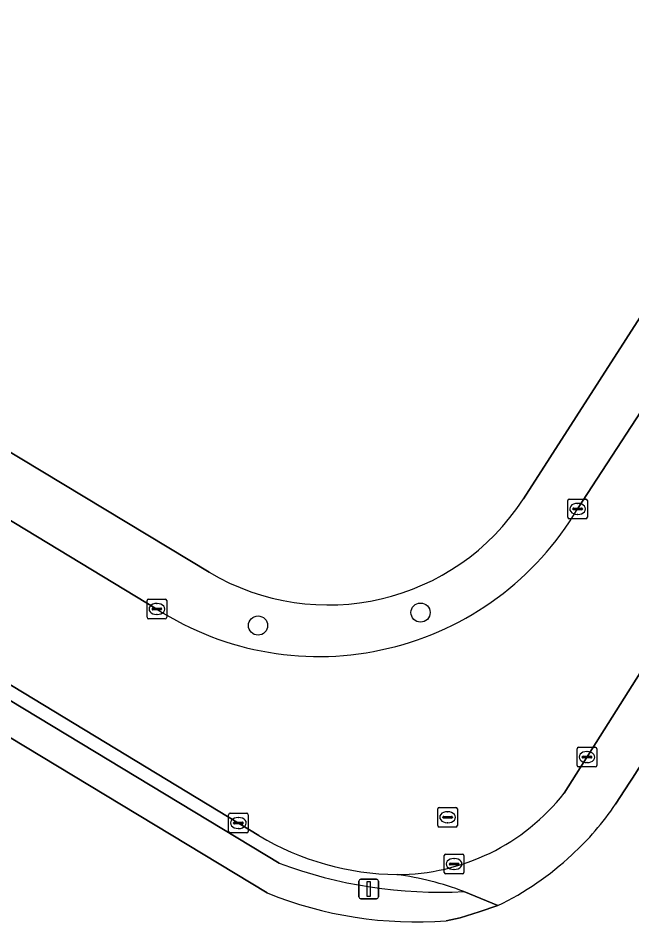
# Model space of a CAD drawing. Extents: x 156141 to 158132, y 385651 to 388333.
# Drawn here: x 156587.06 to 156618.36, y 386606.28 to 386652.37 of the extents above; entities that cross this region are included whole.
import ezdxf

# ---------------------------------------------------------------- set-up
doc = ezdxf.new("R2010")
doc.units = 0
for name, color, linetype in [('IMGEO_Berm_groen', 7, 'Continuous'), ('IMGEO_Boom', 7, 'Continuous'), ('IMGEO_Erf', 7, 'Continuous'), ('IMGEO_Groenvoorziening', 7, 'Continuous'), ('IMGEO_Hek', 7, 'Continuous'), ('IMGEO_Kolk', 7, 'Continuous'), ('IMGEO_Lichtmast', 7, 'Continuous'), ('IMGEO_Rijbaan_lokaal_gesloten', 7, 'Continuous'), ('IMGEO_Rioolput', 7, 'Continuous'), ('IMGEO_Voetpad_open', 7, 'Continuous')]:
    doc.layers.add(name, color=color, linetype=linetype)

msp = doc.modelspace()

# ---------------------------------------------------------------- linework, layer by layer
at = {"layer": 'IMGEO_Berm_groen'}
for points in [[(156508.422, 386677.43), (156506.911, 386674.967), (156514.774, 386670.209), (156531.429, 386660.126), (156545.845, 386651.42), (156560.801, 386642.392), (156577.464, 386632.322), (156594.133, 386622.233)], [(156596.799, 386624.114), (156508.422, 386677.43)], [(156615.582, 386627.336), (156620.329, 386634.612), (156619.382, 386638.061), (156612.829, 386627.853)]]:
    msp.add_lwpolyline(points, dxfattribs=at)
for centre, radius, start, end in [((156602.871, 386634.315), 11.871, 239.2381, 327.0209), ((156602.395, 386635.134), 15.32, 237.3627, 329.4026)]:
    msp.add_arc(centre, radius, start, end, dxfattribs=at)
at = {"layer": 'IMGEO_Boom'}
for centre in [(156607.581, 386622.052), (156599.294, 386621.393)]:
    msp.add_circle(centre, 0.489, dxfattribs=at)
at = {"layer": 'IMGEO_Erf'}
for points in [[(156500, 386831.198), (156491.571, 386823.646), (156483.135, 386815.4), (156480.476, 386812.823), (156481.195, 386811.984), (156475.715, 386805.498), (156458.53, 386785.226), (156416.672, 386732.53), (156478.507, 386695.242), (156485.278, 386691.159), (156502.213, 386680.947), (156502.302, 386681.122), (156504.13, 386680.019), (156508.422, 386677.43), (156596.799, 386624.114)], [(156599.755, 386607.757), (156573.465, 386623.643), (156541.903, 386642.7), (156513.199, 386660.014), (156512.684, 386659.885), (156504.112, 386665.144), (156503.694, 386665.403), (156495.572, 386670.446), (156409.308, 386722.659), (156408.147, 386722.464), (156407.83, 386722.679), (156407.689, 386722.471), (156407.499, 386722.585), (156404.388, 386718.284), (156403.962, 386718.502), (156403.705, 386718.132)], [(156612.829, 386627.853), (156619.382, 386638.061), (156628.043, 386651.553), (156657.011, 386696.678), (156657.201, 386696.974), (156662.597, 386705.379), (156662.858, 386705.786), (156672.017, 386720.053)], [(156678.848, 386708.592), (156677.295, 386706.19), (156671.237, 386696.974), (156667.996, 386692.043), (156664.741, 386686.914), (156659.827, 386678.705), (156658.066, 386675.763), (156650.92, 386664.694), (156623.812, 386622.163), (156618.392, 386613.612), (156618.252, 386613.398), (156618.002, 386613.016), (156617.522, 386612.283)], [(156611.516, 386607.109), (156610.56, 386606.794), (156609.598, 386606.491), (156608.886, 386606.336)]]:
    msp.add_lwpolyline(points, dxfattribs=at)
for centre, radius, start, end in [((156602.871, 386634.315), 11.871, 239.2381, 327.0209), ((156605.715, 386620.223), 14.229, 312.3169, 326.0795), ((156604.725, 386621.052), 15.509, 295.9682, 312.9587), ((156607.372, 386626.655), 20.375, 248.0476, 274.2611)]:
    msp.add_arc(centre, radius, start, end, dxfattribs=at)
at = {"layer": 'IMGEO_Groenvoorziening'}
msp.add_lwpolyline([(156599.341, 386610.688), (156577.37, 386623.999), (156561.561, 386633.56), (156544.882, 386643.606), (156528.799, 386653.317), (156516.417, 386660.802), (156516.213, 386660.926), (156516.113, 386660.747), (156515.386, 386660.564), (156542.738, 386644.082), (156574.297, 386625.027), (156600.376, 386609.277)], dxfattribs=at)
for centre, radius, start, end in [((156606.514, 386622.61), 13.914, 238.9658, 269.4382), ((156608.541, 386631.023), 23.229, 249.4196, 273.0762), ((156604.095, 386592.613), 16.246, 69.4855, 81.9207)]:
    msp.add_arc(centre, radius, start, end, dxfattribs=at)
at = {"layer": 'IMGEO_Hek'}
for points in [[(156596.799, 386624.114), (156502.302, 386681.122)], [(156619.382, 386638.061), (156612.829, 386627.853)]]:
    msp.add_lwpolyline(points, dxfattribs=at)
msp.add_arc((156602.871, 386634.315), 11.871, 239.2381, 327.0209, dxfattribs=at)
at = {"layer": 'IMGEO_Kolk'}
for p, q in [((156615.086, 386626.913), (156615.086, 386627.765)), ((156615.161, 386627.839), (156616.013, 386627.839)), ((156616.087, 386627.765), (156616.087, 386626.913)), ((156615.345, 386627.333), (156615.345, 386627.345)), ((156615.388, 386627.382), (156615.786, 386627.382)), ((156615.574, 386627.619), (156615.599, 386627.619)), ((156615.829, 386627.345), (156615.829, 386627.333)), ((156615.783, 386627.296), (156615.385, 386627.296)), ((156615.597, 386627.059), (156615.572, 386627.059)), ((156616.013, 386626.839), (156615.161, 386626.839)), ((156593.711, 386622.737), (156594.563, 386622.737)), ((156593.636, 386621.811), (156593.636, 386622.663)), ((156593.895, 386622.231), (156593.895, 386622.243)), ((156593.938, 386622.28), (156594.336, 386622.28)), ((156594.124, 386622.517), (156594.149, 386622.517)), ((156594.379, 386622.243), (156594.379, 386622.231)), ((156594.637, 386622.663), (156594.637, 386621.811)), ((156594.333, 386622.194), (156593.935, 386622.194)), ((156594.147, 386621.957), (156594.122, 386621.957)), ((156594.563, 386621.737), (156593.711, 386621.737)), ((156615.563, 386614.258), (156615.563, 386615.11)), ((156615.638, 386615.184), (156616.49, 386615.184)), ((156616.051, 386614.964), (156616.076, 386614.964)), ((156616.564, 386615.11), (156616.564, 386614.258)), ((156615.822, 386614.678), (156615.822, 386614.69)), ((156616.26, 386614.641), (156615.862, 386614.641)), ((156615.865, 386614.727), (156616.263, 386614.727)), ((156616.074, 386614.404), (156616.049, 386614.404)), ((156616.306, 386614.69), (156616.306, 386614.678)), ((156616.49, 386614.184), (156615.638, 386614.184)), ((156597.79, 386610.896), (156597.79, 386611.748)), ((156597.865, 386611.822), (156598.717, 386611.822)), ((156598.791, 386611.748), (156598.791, 386610.896)), ((156598.049, 386611.316), (156598.049, 386611.328)), ((156598.487, 386611.279), (156598.089, 386611.279)), ((156598.092, 386611.365), (156598.49, 386611.365)), ((156598.278, 386611.602), (156598.303, 386611.602)), ((156598.533, 386611.328), (156598.533, 386611.316)), ((156598.717, 386610.822), (156597.865, 386610.822)), ((156598.301, 386611.042), (156598.276, 386611.042))]:
    msp.add_line(p, q, dxfattribs=at)
for points in [[(156615.086, 386626.913), (156615.086, 386627.765)], [(156615.161, 386627.839), (156616.013, 386627.839)], [(156616.087, 386627.765), (156616.087, 386626.913)], [(156616.013, 386626.839), (156615.161, 386626.839)], [(156593.711, 386622.737), (156594.563, 386622.737)], [(156593.636, 386621.811), (156593.636, 386622.663)], [(156594.637, 386622.663), (156594.637, 386621.811)], [(156594.563, 386621.737), (156593.711, 386621.737)], [(156615.563, 386614.258), (156615.563, 386615.11)], [(156615.638, 386615.184), (156616.49, 386615.184)], [(156616.564, 386615.11), (156616.564, 386614.258)], [(156616.49, 386614.184), (156615.638, 386614.184)], [(156597.79, 386610.896), (156597.79, 386611.748)], [(156597.865, 386611.822), (156598.717, 386611.822)], [(156598.791, 386611.748), (156598.791, 386610.896)], [(156598.717, 386610.822), (156597.865, 386610.822)]]:
    msp.add_lwpolyline(points, dxfattribs=at)
for centre, radius, start, end in [((156615.163, 386627.763), 0.0765, 91.552, 178.448), ((156615.163, 386627.763), 0.0765, 91.552, 178.448), ((156616.011, 386627.763), 0.0765, 1.552, 88.448), ((156616.011, 386627.763), 0.0765, 1.552, 88.448), ((156615.385, 386627.342), 0.0403, 85.8775, 175.7526), ((156615.382, 386627.332), 0.0366, 178.938, 274.7102), ((156615.786, 386627.339), 0.043, 264.8664, 352.4533), ((156615.79, 386627.344), 0.0386, 1.7309, 96.639), ((156615.163, 386626.915), 0.0765, 181.552, 268.448), ((156615.163, 386626.915), 0.0765, 181.552, 268.448), ((156616.011, 386626.915), 0.0765, 271.552, 358.448), ((156616.011, 386626.915), 0.0765, 271.552, 358.448), ((156593.713, 386622.661), 0.0765, 91.552, 178.448), ((156593.713, 386622.661), 0.0765, 91.552, 178.448), ((156594.561, 386622.661), 0.0765, 1.552, 88.448), ((156594.561, 386622.661), 0.0765, 1.552, 88.448), ((156593.935, 386622.24), 0.0403, 85.8775, 175.7526), ((156594.34, 386622.242), 0.0386, 1.7309, 96.639), ((156593.713, 386621.813), 0.0765, 181.552, 268.448), ((156593.713, 386621.813), 0.0765, 181.552, 268.448), ((156593.932, 386622.23), 0.0366, 178.938, 274.7102), ((156594.336, 386622.237), 0.043, 264.8664, 352.4533), ((156594.561, 386621.813), 0.0765, 271.552, 358.448), ((156594.561, 386621.813), 0.0765, 271.552, 358.448), ((156615.64, 386615.108), 0.0765, 91.552, 178.448), ((156615.64, 386615.108), 0.0765, 91.552, 178.448), ((156616.488, 386615.108), 0.0765, 1.552, 88.448), ((156616.488, 386615.108), 0.0765, 1.552, 88.448), ((156615.862, 386614.687), 0.0403, 85.8775, 175.7526), ((156615.859, 386614.677), 0.0366, 178.938, 274.7102), ((156616.263, 386614.684), 0.043, 264.8664, 352.4533), ((156616.267, 386614.689), 0.0386, 1.7309, 96.639), ((156615.64, 386614.26), 0.0765, 181.552, 268.448), ((156615.64, 386614.26), 0.0765, 181.552, 268.448), ((156616.488, 386614.26), 0.0765, 271.552, 358.448), ((156616.488, 386614.26), 0.0765, 271.552, 358.448), ((156597.867, 386611.746), 0.0765, 91.552, 178.448), ((156597.867, 386611.746), 0.0765, 91.552, 178.448), ((156598.715, 386611.746), 0.0765, 1.552, 88.448), ((156598.715, 386611.746), 0.0765, 1.552, 88.448), ((156598.089, 386611.325), 0.0403, 85.8775, 175.7526), ((156598.086, 386611.315), 0.0366, 178.938, 274.7102), ((156598.49, 386611.322), 0.043, 264.8664, 352.4533), ((156598.494, 386611.327), 0.0386, 1.7309, 96.639), ((156597.867, 386610.898), 0.0765, 181.552, 268.448), ((156597.867, 386610.898), 0.0765, 181.552, 268.448), ((156598.715, 386610.898), 0.0765, 271.552, 358.448), ((156598.715, 386610.898), 0.0765, 271.552, 358.448)]:
    msp.add_arc(centre, radius, start, end, dxfattribs=at)
for centre, major_axis, ratio, start_param, end_param in [((156615.573, 386627.339), (-0.387, 0.002), 0.722429, 4.712389, 7.853982), ((156615.598, 386627.339), (-0.39, 0.002), 0.717154, 1.570796, 4.712389), ((156594.123, 386622.237), (-0.387, 0.002), 0.722429, 4.712389, 7.853982), ((156594.148, 386622.237), (-0.39, 0.002), 0.717154, 1.570796, 4.712389), ((156616.05, 386614.684), (-0.387, 0.002), 0.722429, 4.712389, 7.853982), ((156616.075, 386614.684), (-0.39, 0.002), 0.717154, 1.570796, 4.712389), ((156598.277, 386611.322), (-0.387, 0.002), 0.722429, 4.712389, 7.853982), ((156598.302, 386611.322), (-0.39, 0.002), 0.717154, 1.570796, 4.712389)]:
    msp.add_ellipse(centre, major_axis=major_axis, ratio=ratio, start_param=start_param, end_param=end_param, dxfattribs=at)
at = {"layer": 'IMGEO_Lichtmast'}
for p, q in [((156604.54, 386608.459), (156605.33, 386608.459)), ((156605.33, 386608.459), (156604.54, 386608.459)), ((156604.44, 386607.559), (156604.44, 386608.359)), ((156604.44, 386608.359), (156604.44, 386607.559)), ((156605.43, 386608.359), (156605.43, 386607.559)), ((156605.43, 386607.559), (156605.43, 386608.359)), ((156605.33, 386607.459), (156604.54, 386607.459)), ((156604.54, 386607.459), (156605.33, 386607.459))]:
    msp.add_line(p, q, dxfattribs=at)
msp.add_lwpolyline([(156604.86, 386608.334), (156605.01, 386608.334), (156605.01, 386607.584), (156604.86, 386607.584), (156604.86, 386608.334)], dxfattribs=at)
for centre, start, end in [((156604.54, 386608.359), 90, 180), ((156604.54, 386608.359), 90, 180), ((156605.33, 386608.359), 0, 90), ((156605.33, 386608.359), 360, 90), ((156604.54, 386607.559), 180, 270), ((156604.54, 386607.559), 180, 270), ((156605.33, 386607.559), 270, 0), ((156605.33, 386607.559), 270, 0)]:
    msp.add_arc(centre, 0.1, start, end, dxfattribs=at)
at = {"layer": 'IMGEO_Rijbaan_lokaal_gesloten'}
for points in [[(156594.133, 386622.233), (156577.464, 386632.322), (156560.801, 386642.392), (156545.845, 386651.42), (156531.429, 386660.126), (156514.774, 386670.209), (156506.911, 386674.967), (156502.64, 386677.551), (156500, 386679.149), (156498.972, 386679.771), (156484.155, 386688.74), (156482.322, 386689.849), (156475.759, 386693.817), (156466.52, 386699.403), (156449.019, 386710.003), (156434.062, 386719.017), (156417.394, 386729.087), (156414.135, 386731.05), (156411.519, 386732.626), (156409.811, 386733.655), (156406.482, 386735.661)], [(156401.627, 386730.006), (156401.716, 386730.169), (156401.957, 386730.031), (156405.455, 386727.922), (156407.166, 386726.89), (156409.646, 386725.395), (156415.548, 386721.836), (156430.513, 386712.82), (156446.317, 386703.253), (156461.249, 386694.203), (156479.607, 386683.066), (156496.242, 386672.993), (156500, 386670.722), (156503.944, 386668.339), (156516.213, 386660.926), (156516.417, 386660.802), (156528.799, 386653.317), (156544.882, 386643.606), (156561.561, 386633.56), (156577.37, 386623.999), (156599.341, 386610.688)], [(156668.43, 386710.299), (156666.266, 386706.917), (156666.247, 386706.887), (156657.521, 386693.171), (156657.007, 386692.363), (156655.269, 386689.645), (156654.094, 386687.764), (156631.606, 386652.383), (156620.329, 386634.612), (156615.582, 386627.336)], [(156614.905, 386612.853), (156623.352, 386626.216), (156627.073, 386632.045), (156636.476, 386646.694), (156647.009, 386663.404), (156657.828, 386680.422), (156658.407, 386681.319), (156661.583, 386686.315), (156667.221, 386695.196), (156676.089, 386708.874)]]:
    msp.add_lwpolyline(points, dxfattribs=at)
for centre, radius, start, end in [((156602.395, 386635.134), 15.32, 237.3627, 329.4026), ((156606.379, 386619.52), 10.823, 269.9931, 321.9755), ((156606.514, 386622.61), 13.914, 238.9658, 269.4382)]:
    msp.add_arc(centre, radius, start, end, dxfattribs=at)
at = {"layer": 'IMGEO_Rioolput'}
for p, q in [((156608.532, 386612.117), (156609.384, 386612.117)), ((156608.457, 386611.191), (156608.457, 386612.043)), ((156608.759, 386611.66), (156609.157, 386611.66)), ((156608.945, 386611.897), (156608.97, 386611.897)), ((156609.458, 386612.043), (156609.458, 386611.191)), ((156608.716, 386611.611), (156608.716, 386611.623)), ((156609.154, 386611.574), (156608.756, 386611.574)), ((156608.968, 386611.337), (156608.943, 386611.337)), ((156609.2, 386611.623), (156609.2, 386611.611)), ((156609.384, 386611.117), (156608.532, 386611.117)), ((156608.79, 386608.806), (156608.79, 386609.658)), ((156608.865, 386609.732), (156609.717, 386609.732)), ((156609.278, 386609.512), (156609.303, 386609.512)), ((156609.791, 386609.658), (156609.791, 386608.806)), ((156609.049, 386609.226), (156609.049, 386609.238)), ((156609.487, 386609.189), (156609.089, 386609.189)), ((156609.092, 386609.275), (156609.49, 386609.275)), ((156609.301, 386608.952), (156609.276, 386608.952)), ((156609.533, 386609.238), (156609.533, 386609.226)), ((156609.717, 386608.732), (156608.865, 386608.732))]:
    msp.add_line(p, q, dxfattribs=at)
for points in [[(156608.532, 386612.117), (156609.384, 386612.117)], [(156608.457, 386611.191), (156608.457, 386612.043)], [(156609.458, 386612.043), (156609.458, 386611.191)], [(156609.384, 386611.117), (156608.532, 386611.117)], [(156608.79, 386608.806), (156608.79, 386609.658)], [(156608.865, 386609.732), (156609.717, 386609.732)], [(156609.791, 386609.658), (156609.791, 386608.806)], [(156609.717, 386608.732), (156608.865, 386608.732)]]:
    msp.add_lwpolyline(points, dxfattribs=at)
for centre, radius, start, end in [((156608.534, 386612.041), 0.0765, 91.552, 178.448), ((156608.534, 386612.041), 0.0765, 91.552, 178.448), ((156609.382, 386612.041), 0.0765, 1.552, 88.448), ((156609.382, 386612.041), 0.0765, 1.552, 88.448), ((156608.756, 386611.62), 0.0403, 85.8775, 175.7526), ((156609.161, 386611.622), 0.0386, 1.7309, 96.639), ((156608.534, 386611.193), 0.0765, 181.552, 268.448), ((156608.534, 386611.193), 0.0765, 181.552, 268.448), ((156608.753, 386611.61), 0.0366, 178.938, 274.7102), ((156609.157, 386611.617), 0.043, 264.8664, 352.4533), ((156609.382, 386611.193), 0.0765, 271.552, 358.448), ((156609.382, 386611.193), 0.0765, 271.552, 358.448), ((156608.867, 386609.656), 0.0765, 91.552, 178.448), ((156608.867, 386609.656), 0.0765, 91.552, 178.448), ((156609.715, 386609.656), 0.0765, 1.552, 88.448), ((156609.715, 386609.656), 0.0765, 1.552, 88.448), ((156609.089, 386609.235), 0.0403, 85.8775, 175.7526), ((156609.086, 386609.225), 0.0366, 178.938, 274.7102), ((156609.49, 386609.232), 0.043, 264.8664, 352.4533), ((156609.494, 386609.237), 0.0386, 1.7309, 96.639), ((156608.867, 386608.808), 0.0765, 181.552, 268.448), ((156608.867, 386608.808), 0.0765, 181.552, 268.448), ((156609.715, 386608.808), 0.0765, 271.552, 358.448), ((156609.715, 386608.808), 0.0765, 271.552, 358.448)]:
    msp.add_arc(centre, radius, start, end, dxfattribs=at)
for centre, major_axis, ratio, start_param, end_param in [((156608.944, 386611.617), (-0.387, 0.002), 0.722429, 4.712389, 7.853982), ((156608.969, 386611.617), (-0.39, 0.002), 0.717154, 1.570796, 4.712389), ((156609.277, 386609.232), (-0.387, 0.002), 0.722429, 4.712389, 7.853982), ((156609.302, 386609.232), (-0.39, 0.002), 0.717154, 1.570796, 4.712389)]:
    msp.add_ellipse(centre, major_axis=major_axis, ratio=ratio, start_param=start_param, end_param=end_param, dxfattribs=at)
at = {"layer": 'IMGEO_Voetpad_open'}
for points in [[(156600.376, 386609.277), (156574.297, 386625.027), (156542.738, 386644.082), (156515.386, 386660.564), (156513.199, 386660.014), (156541.903, 386642.7), (156573.465, 386623.643), (156599.755, 386607.757)], [(156617.522, 386612.283), (156618.002, 386613.016), (156618.252, 386613.398), (156618.392, 386613.612), (156623.812, 386622.163), (156623.535, 386624.605), (156623.352, 386626.216), (156614.905, 386612.853)], [(156608.886, 386606.336), (156609.598, 386606.491), (156610.56, 386606.794), (156611.516, 386607.109), (156609.788, 386607.828)], [(156609.788, 386607.828), (156611.516, 386607.109)]]:
    msp.add_lwpolyline(points, dxfattribs=at)
for centre, radius, start, end in [((156606.379, 386619.52), 10.823, 269.9931, 321.9755), ((156605.715, 386620.223), 14.229, 312.3169, 326.0795), ((156604.725, 386621.052), 15.509, 295.9682, 312.9587), ((156608.541, 386631.023), 23.229, 249.4196, 273.0762), ((156604.095, 386592.613), 16.246, 69.4855, 81.9207), ((156607.372, 386626.655), 20.375, 248.0476, 274.2611)]:
    msp.add_arc(centre, radius, start, end, dxfattribs=at)

doc.saveas('drawing.dxf')
